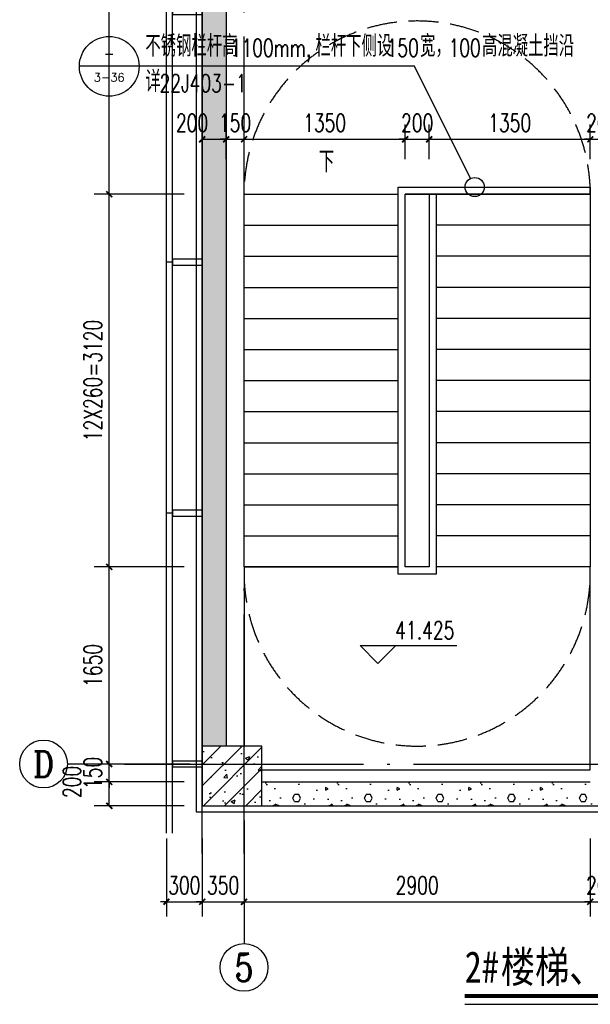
# Model space of a CAD drawing. Extents: x 797781 to 1255204, y 21234 to 1024248.
# Tile 834 of 1056: x 1176624 to 1181403, y 519246 to 527489. Entities that reach past the tile are written whole.
import ezdxf
from ezdxf.enums import TextEntityAlignment as Align

# ---------------------------------------------------------------- set-up
doc = ezdxf.new("R2010")
doc.units = 0
doc.header["$LTSCALE"] = 1000
doc.header["$MEASUREMENT"] = 0
doc.linetypes.add('230303生产综合楼-平面图_t8$0$DASH', pattern=[0.35, 0.25, -0.1])
doc.linetypes.add('230303生产综合楼-平面图_t8$0$DOTE', pattern=[2.42, 2, -0.2, 0.02, -0.2])
for name, color, linetype in [('230303生产综合楼-平面图_t8$0$3T_WOOD', 21, 'Continuous'), ('230303生产综合楼-平面图_t8$0$AXIS', 3, 'Continuous'), ('230303生产综合楼-平面图_t8$0$AXIS_TEXT', 7, 'Continuous'), ('230303生产综合楼-平面图_t8$0$COLUMN', 40, 'Continuous'), ('230303生产综合楼-平面图_t8$0$CURTWALL', 4, 'Continuous'), ('230303生产综合楼-平面图_t8$0$DIM_ELEV', 3, 'Continuous'), ('230303生产综合楼-平面图_t8$0$DIM_IDEN', 3, 'Continuous'), ('230303生产综合楼-平面图_t8$0$DIM_SYMB', 3, 'Continuous'), ('230303生产综合楼-平面图_t8$0$DOTE', 1, '230303生产综合楼-平面图_t8$0$DOTE'), ('230303生产综合楼-平面图_t8$0$PUB_DIM', 3, 'Continuous'), ('230303生产综合楼-平面图_t8$0$PUB_HATCH', 8, 'Continuous'), ('230303生产综合楼-平面图_t8$0$PUB_TEXT', 7, 'Continuous'), ('230303生产综合楼-平面图_t8$0$STAIR', 2, 'Continuous'), ('230303生产综合楼-平面图_t8$0$SURFACE', 6, 'Continuous'), ('230303生产综合楼-平面图_t8$0$WALL', 40, 'Continuous'), ('230303生产综合楼-平面图_t8$0$轮廓', 2, 'Continuous'), ('AXIS_TEXT', 7, 'Continuous'), ('PUB_TEXT', 7, 'Continuous')]:
    doc.layers.add(name, color=color, linetype=linetype)
doc.styles.add('230303生产综合楼-平面图_t8$0$-黑体', font='simhei.ttf', dxfattribs={"width": 0.8})
doc.styles.add('230303生产综合楼-平面图_t8$0$_TCH_AXIS', font='COMPLEX', dxfattribs={"bigfont": 'GBCBIG'})
doc.styles.add('230303生产综合楼-平面图_t8$0$_TCH_DIM', font='SIMPLEX', dxfattribs={"bigfont": 'GBCBIG'})
doc.styles.add('230303生产综合楼-平面图_T8$0$_TCH_DIM_T3', font='SIMPLEX', dxfattribs={"width": 0.705882, "bigfont": 'GBCBIG'})
doc.styles.add('230303生产综合楼-平面图_t8$0$_TCH_LABEL', font='COMPLEX', dxfattribs={"bigfont": 'GBCBIG'})
doc.styles.add('COMPLEX', font='COMPLEX')
doc.dimstyles.new('230303生产综合楼-平面图_T8$0$_TCH_ARCH&&50', dxfattribs={"dimtxt": 148.75, "dimasz": 50, "dimexe": 125, "dimexo": 150, "dimgap": 63.125, "dimtad": 1, "dimdec": 0, "dimzin": 0, "dimdsep": 46, "dimtxsty": '230303生产综合楼-平面图_T8$0$_TCH_DIM_T3', "dimblk": '230303生产综合楼-平面图_t8$0$_ArchTick', "dimcen": 0.09, "dimclrt": 7, "dimazin": 2, "dimtfac": 1, "dimtdec": 0, "dimtix": 1, "dimtmove": 2, "dimatfit": 3, "dimfxl": 1, "dimtolj": 1, "dimtzin": 0, "dimarcsym": 0})
pattern_1 = [(0, (177, -183), (300, 600), [0, -600]), (0, (-174, -264), (300, 600), [0, -600]), (0, (21, -270), (300, 600), [0, -600]), (0, (234, -93), (300, 600), [0, -600]), (0, (-15, -300), (300, 600), [0, -600]), (0, (294, 285), (300, 600), [0, -600]), (0, (111, 237), (300, 600), [0, -600]), (0, (207, 162), (300, 600), [0, -600]), (0, (-282, 150), (300, 600), [0, -600]), (0, (12, 123), (300, 600), [0, -600]), (0, (-102, -30), (300, 600), [0, -600]), (0, (-96, -255), (300, 600), [0, -600]), (0, (129, -279), (300, 600), [0, -600]), (0, (294, -15), (300, 600), [0, -600]), (0, (-267, -108), (300, 600), [0, -600]), (0, (-216, -6), (300, 600), [0, -600]), (0, (18, -48), (300, 600), [0, -600]), (0, (-66, -135), (300, 600), [0, -600]), (0, (-114, 63), (300, 600), [0, -600]), (0, (-39, 288), (300, 600), [0, -600]), (0, (-243, -234), (300, 600), [0, -600]), (0, (87, 165), (300, 600), [0, -600]), (0, (-192, 174), (300, 600), [0, -600]), (0, (-240, 252), (300, 600), [0, -600]), (130.601294, (257.143, 97.143), (-1499.9999834, 1800.0000079), [26.34155, -11037.111]), (18.434949, (214.29, 108.57), (1499.9999945, 599.9999956), [27.10524, -3767.6279]), (90, (214.3, 82.86), (300, 600), [25.71428, -1174.28565]), (161.565051, (240, 74.29), (-1500.0000076, 599.999955), [27.10524, -3767.6279]), (53.130102, (240, 74.29), (300.000001, 600), [28.57143, -2971.4285]), (135, (262.86, -231.43), (-300.000036, 599.99996), [24.24366, -1672.8126]), (45, (228.57, -231.43), (299.999998, 599.999998), [24.24366, -1672.8126]), (135, (245.71, -248.57), (-300.000036, 599.99996), [24.24366, -1672.8126]), (45, (245.71, -248.57), (299.999998, 599.999998), [24.24366, -1672.8126]), (116.56505, (-25.7, 171.43), (-5e-05, 1199.99997), [31.94383, -638.8765]), (180, (-40, 200), (-300, 600), [34.28572, -565.71425]), (63.43495, (-88.57, 171.43), (3e-06, 1200), [31.94383, -638.8765]), (116.56505, (-74.3, 142.86), (-5e-05, 1199.99997), [31.94383, -638.8765]), (0, (-74.3, 142.86), (300, 600), [34.28572, -565.71425]), (63.43495, (-40, 142.86), (3e-06, 1200), [31.94383, -638.8765]), (107.102728, (200, -31.429), (-899.9999656, 3000.00000484), [38.86135, -16282.9025]), (143.972626, (188.57, 5.714), (-5699.9999277, 4199.9999952), [38.86135, -8122.02]), (180, (157.14, 28.6), (-300, 600), [37.14286, -562.8571]), (36.0273733, (88.57, 5.714), (5699.9999579, 4199.9999547), [38.86135, -8122.02]), (71.565051, (77.14, -28.57), (900.0000046, 2999.999995), [36.14032, -3758.5928]), (107.102728, (88.571, -65.714), (-899.9999656, 3000.00000484), [38.86135, -16282.9025]), (143.972626, (120, -88.57), (-5699.9999277, 4199.9999952), [38.86135, -8122.02]), (0, (120, -88.6), (300, 600), [37.14286, -562.8571]), (36.0273733, (157.143, -88.57), (5699.9999579, 4199.9999547), [38.86135, -8122.02]), (71.565051, (188.57, -65.71), (900.0000046, 2999.999995), [36.14032, -3758.5928]), (150.255118, (205.714, 248.57), (-900.000002, 599.9999926), [23.03502, -4814.3196]), (90, (185.7, 237.14), (300, 600), [22.85714, -1177.14275]), (29.744881, (185.714, 237.14), (900.0000005, 599.999997), [23.03502, -4814.3196]), (116.56505, (65.7, -177.14), (-5e-05, 1199.99997), [31.94383, -638.8765]), (168.690067, (51.43, -148.57), (-2700.000002, 599.999985), [29.13725, -6089.6855]), (41.185925, (0, -162.857), (7499.99995456, 6599.9999423), [30.37184, -12725.802]), (90, (0, -191.43), (300, 600), [28.57143, -1171.4285]), (138.814074, (22.857, -211.429), (-7499.9998667, 6600.00004204), [30.37184, -12725.802]), (16.6992442, (22.857, -211.429), (9899.9999255, 2999.9999686), [29.82945, -12498.5375]), (60.945396, (51.43, -202.857), (299.9999992, 599.9999947), [29.41609, -12325.3395]), (109.983106, (-185.714, 74.286), (-1500.00000565, 4199.9999889), [33.442, -14012.1975]), (155.556045, (-197.143, 105.714), (-3900.00001487, 1799.9999626), [34.52299, -14465.1315]), (24.4439547, (-260, 105.714), (3900.00000195, 1799.99999134), [34.52299, -14465.1315]), (70.0168934, (-271.429, 74.286), (1500.0000045, 4199.9999896), [33.442, -14012.1975]), (109.983106, (-260, 42.857), (-1500.00000565, 4199.9999889), [33.442, -14012.1975]), (160.016893, (-228.57, 31.43), (-1500.0000009, 599.9999727), [33.442, -6989.3775]), (19.9831065, (-228.57, 31.43), (1499.9999918, 599.999999), [33.442, -6989.3775]), (70.0168934, (-197.143, 42.857), (1500.0000045, 4199.9999896), [33.442, -14012.1975]), (122.005383, (37.14, 20), (-300.0000403, 599.9999694), [26.95423, -5633.434]), (18.434949, (-2.86, 34.29), (1499.9999945, 599.9999956), [27.10524, -3767.6279]), (90, (-2.86, 8.57), (300, 600), [25.71428, -1174.28565]), (161.565051, (22.86, 0), (-1500.0000076, 599.999955), [27.10524, -3767.6279]), (54.4623222, (22.857, 0), (2099.999997, 2999.9999955), [24.57807, -10298.2115]), (116.56505, (-137.14, -125.7), (-5e-05, 1199.99997), [31.94383, -638.8765]), (180, (-151.4, -97.14), (-300, 600), [31.42857, -568.5714]), (59.0362434, (-200, -125.714), (300.000001, 599.999997), [33.31973, -6963.822]), (120.963756, (-182.857, -154.286), (-300.000041, 599.9999724), [33.31973, -6963.822]), (0, (-182.86, -154.3), (300, 600), [31.42857, -568.5714]), (63.43495, (-151.43, -154.3), (3e-06, 1200), [31.94383, -638.8765])]

# ---------------------------------------------------------------- blocks, each defined once
blk = doc.blocks.new('230303生产综合楼-平面图_t8$0$212')
at = {"layer": '230303生产综合楼-平面图_t8$0$3T_WOOD'}
for points in [[(593636.3, -21428.8), (593636.3, -21478.8), (593886.3, -21478.8), (593886.3, -21428.8)], [(593636.3, -23528.8), (593636.3, -23578.8), (593886.3, -23578.8), (593886.3, -23528.8)], [(593636.3, -25628.8), (593636.3, -25678.8), (593886.3, -25678.8), (593886.3, -25628.8)], [(593636.3, -27728.8), (593636.3, -27778.8), (593886.3, -27778.8), (593886.3, -27728.8)], [(593636.3, -29828.8), (593636.3, -29878.8), (593886.3, -29878.8), (593886.3, -29828.8)]]:
    blk.add_lwpolyline(points, close=True, dxfattribs=at)
for points in [[(593636.3, -21453.8), (593586.3, -21453.8)], [(593636.3, -21453.8), (593586.3, -21453.8)], [(593636.3, -23553.8), (593586.3, -23553.8)], [(593636.3, -23553.8), (593586.3, -23553.8)], [(593636.3, -25653.8), (593586.3, -25653.8)], [(593636.3, -25653.8), (593586.3, -25653.8)], [(593636.3, -27753.8), (593586.3, -27753.8)], [(593636.3, -29853.8), (593586.3, -29853.8)], [(593636.3, -29853.8), (593586.3, -29853.8)]]:
    blk.add_lwpolyline(points, dxfattribs=at)
blk = doc.blocks.new('230303生产综合楼-平面图_t8$0$_ArchTick')
at = {"color": 0, "linetype": 'ByBlock', "const_width": 0.3}
blk.add_lwpolyline([(-0.5, -0.5), (0.5, 0.5)], dxfattribs=at)
blk = doc.blocks.new('*D4247')
at = {"layer": '230303生产综合楼-平面图_t8$0$PUB_DIM', "color": 0, "lineweight": -2, "transparency": 16777216}
for p, q in [((1178153.2, 526322.2), (1178153.2, 526612.3)), ((1178353.2, 526322.2), (1178353.2, 526612.3)), ((1178153.2, 526487.3), (1178353.2, 526487.3))]:
    blk.add_line(p, q, dxfattribs=at)
at = {"layer": 'Defpoints', "color": 0, "transparency": 16777216}
for p in [(1178353.2, 526487.3), (1178153.2, 526172.2), (1178353.2, 526172.2)]:
    blk.add_point(p, dxfattribs=at)
at = {"layer": '230303生产综合楼-平面图_t8$0$PUB_DIM', "color": 0, "lineweight": -2, "transparency": 16777216, "xscale": 50, "yscale": 50, "zscale": 50, "rotation": 180}
blk.add_blockref('230303生产综合楼-平面图_t8$0$_ArchTick', (1178153.2, 526487.3), dxfattribs=at)
at = {"layer": '230303生产综合楼-平面图_t8$0$PUB_DIM', "color": 0, "lineweight": -2, "transparency": 16777216, "xscale": 50, "yscale": 50, "zscale": 50}
blk.add_blockref('230303生产综合楼-平面图_t8$0$_ArchTick', (1178353.2, 526487.3), dxfattribs=at)
at = {"layer": '230303生产综合楼-平面图_t8$0$PUB_DIM', "color": 7, "transparency": 16777216, "insert": (1178068.2, 526624.8), "char_height": 148.75, "attachment_point": 5, "style": '230303生产综合楼-平面图_T8$0$_TCH_DIM_T3'}
blk.add_mtext('\\A1;200', dxfattribs=at)
blk = doc.blocks.new('*D4248')
at = {"layer": '230303生产综合楼-平面图_t8$0$PUB_DIM', "color": 0, "lineweight": -2, "transparency": 16777216}
for p, q in [((1178353.2, 526322.2), (1178353.2, 526612.3)), ((1178503.2, 526322.2), (1178503.2, 526612.3)), ((1178353.2, 526487.3), (1178303.2, 526487.3)), ((1178353.2, 526487.3), (1178503.2, 526487.3)), ((1178503.2, 526487.3), (1178553.2, 526487.3))]:
    blk.add_line(p, q, dxfattribs=at)
at = {"layer": 'Defpoints', "color": 0, "transparency": 16777216}
for p in [(1178503.2, 526487.3), (1178353.2, 526172.2), (1178503.2, 526172.2)]:
    blk.add_point(p, dxfattribs=at)
at = {"layer": '230303生产综合楼-平面图_t8$0$PUB_DIM', "color": 0, "lineweight": -2, "transparency": 16777216, "xscale": 50, "yscale": 50, "zscale": 50}
blk.add_blockref('230303生产综合楼-平面图_t8$0$_ArchTick', (1178353.2, 526487.3), dxfattribs=at)
at = {"layer": '230303生产综合楼-平面图_t8$0$PUB_DIM', "color": 0, "lineweight": -2, "transparency": 16777216, "xscale": 50, "yscale": 50, "zscale": 50, "rotation": 180}
blk.add_blockref('230303生产综合楼-平面图_t8$0$_ArchTick', (1178503.2, 526487.3), dxfattribs=at)
at = {"layer": '230303生产综合楼-平面图_t8$0$PUB_DIM', "color": 7, "transparency": 16777216, "insert": (1178428.2, 526624.8), "char_height": 148.75, "attachment_point": 5, "style": '230303生产综合楼-平面图_T8$0$_TCH_DIM_T3'}
blk.add_mtext('\\A1;150', dxfattribs=at)
blk = doc.blocks.new('*D4249')
at = {"layer": '230303生产综合楼-平面图_t8$0$PUB_DIM', "color": 0, "lineweight": -2, "transparency": 16777216}
for p, q in [((1178503.2, 526322.2), (1178503.2, 526612.3)), ((1179853.2, 526322.2), (1179853.2, 526612.3)), ((1178503.2, 526487.3), (1179853.2, 526487.3))]:
    blk.add_line(p, q, dxfattribs=at)
at = {"layer": 'Defpoints', "color": 0, "transparency": 16777216}
for p in [(1179853.2, 526487.3), (1178503.2, 526172.2), (1179853.2, 526172.2)]:
    blk.add_point(p, dxfattribs=at)
at = {"layer": '230303生产综合楼-平面图_t8$0$PUB_DIM', "color": 0, "lineweight": -2, "transparency": 16777216, "xscale": 50, "yscale": 50, "zscale": 50, "rotation": 180}
blk.add_blockref('230303生产综合楼-平面图_t8$0$_ArchTick', (1178503.2, 526487.3), dxfattribs=at)
at = {"layer": '230303生产综合楼-平面图_t8$0$PUB_DIM', "color": 0, "lineweight": -2, "transparency": 16777216, "xscale": 50, "yscale": 50, "zscale": 50}
blk.add_blockref('230303生产综合楼-平面图_t8$0$_ArchTick', (1179853.2, 526487.3), dxfattribs=at)
at = {"layer": '230303生产综合楼-平面图_t8$0$PUB_DIM', "color": 7, "transparency": 16777216, "insert": (1179178.2, 526624.8), "char_height": 148.75, "attachment_point": 5, "style": '230303生产综合楼-平面图_T8$0$_TCH_DIM_T3'}
blk.add_mtext('\\A1;1350', dxfattribs=at)
blk = doc.blocks.new('*D4250')
at = {"layer": '230303生产综合楼-平面图_t8$0$PUB_DIM', "color": 0, "lineweight": -2, "transparency": 16777216}
for p, q in [((1179853.2, 526322.2), (1179853.2, 526612.3)), ((1180053.2, 526322.2), (1180053.2, 526612.3)), ((1179853.2, 526487.3), (1179803.2, 526487.3)), ((1179853.2, 526487.3), (1180053.2, 526487.3)), ((1180053.2, 526487.3), (1180103.2, 526487.3))]:
    blk.add_line(p, q, dxfattribs=at)
at = {"layer": 'Defpoints', "color": 0, "transparency": 16777216}
for p in [(1180053.2, 526487.3), (1179853.2, 526172.2), (1180053.2, 526172.2)]:
    blk.add_point(p, dxfattribs=at)
at = {"layer": '230303生产综合楼-平面图_t8$0$PUB_DIM', "color": 0, "lineweight": -2, "transparency": 16777216, "xscale": 50, "yscale": 50, "zscale": 50}
blk.add_blockref('230303生产综合楼-平面图_t8$0$_ArchTick', (1179853.2, 526487.3), dxfattribs=at)
at = {"layer": '230303生产综合楼-平面图_t8$0$PUB_DIM', "color": 0, "lineweight": -2, "transparency": 16777216, "xscale": 50, "yscale": 50, "zscale": 50, "rotation": 180}
blk.add_blockref('230303生产综合楼-平面图_t8$0$_ArchTick', (1180053.2, 526487.3), dxfattribs=at)
at = {"layer": '230303生产综合楼-平面图_t8$0$PUB_DIM', "color": 7, "transparency": 16777216, "insert": (1179953.2, 526624.8), "char_height": 148.75, "attachment_point": 5, "style": '230303生产综合楼-平面图_T8$0$_TCH_DIM_T3'}
blk.add_mtext('\\A1;200', dxfattribs=at)
blk = doc.blocks.new('*D4251')
at = {"layer": '230303生产综合楼-平面图_t8$0$PUB_DIM', "color": 0, "lineweight": -2, "transparency": 16777216}
for p, q in [((1180053.2, 526322.2), (1180053.2, 526612.3)), ((1181403.2, 526322.2), (1181403.2, 526612.3)), ((1180053.2, 526487.3), (1181403.2, 526487.3))]:
    blk.add_line(p, q, dxfattribs=at)
at = {"layer": 'Defpoints', "color": 0, "transparency": 16777216}
for p in [(1181403.2, 526487.3), (1180053.2, 526172.2), (1181403.2, 526172.2)]:
    blk.add_point(p, dxfattribs=at)
at = {"layer": '230303生产综合楼-平面图_t8$0$PUB_DIM', "color": 0, "lineweight": -2, "transparency": 16777216, "xscale": 50, "yscale": 50, "zscale": 50, "rotation": 180}
blk.add_blockref('230303生产综合楼-平面图_t8$0$_ArchTick', (1180053.2, 526487.3), dxfattribs=at)
at = {"layer": '230303生产综合楼-平面图_t8$0$PUB_DIM', "color": 0, "lineweight": -2, "transparency": 16777216, "xscale": 50, "yscale": 50, "zscale": 50}
blk.add_blockref('230303生产综合楼-平面图_t8$0$_ArchTick', (1181403.2, 526487.3), dxfattribs=at)
at = {"layer": '230303生产综合楼-平面图_t8$0$PUB_DIM', "color": 7, "transparency": 16777216, "insert": (1180728.2, 526624.8), "char_height": 148.75, "attachment_point": 5, "style": '230303生产综合楼-平面图_T8$0$_TCH_DIM_T3'}
blk.add_mtext('\\A1;1350', dxfattribs=at)
blk = doc.blocks.new('*D4252')
at = {"layer": '230303生产综合楼-平面图_t8$0$PUB_DIM', "color": 0, "lineweight": -2, "transparency": 16777216}
for p, q in [((1181403.2, 526322.2), (1181403.2, 526612.3)), ((1181603.2, 526322.2), (1181603.2, 526612.3)), ((1181403.2, 526487.3), (1181353.2, 526487.3)), ((1181403.2, 526487.3), (1181603.2, 526487.3)), ((1181603.2, 526487.3), (1181653.2, 526487.3))]:
    blk.add_line(p, q, dxfattribs=at)
at = {"layer": 'Defpoints', "color": 0, "transparency": 16777216}
for p in [(1181603.2, 526487.3), (1181403.2, 526172.2), (1181603.2, 526172.2)]:
    blk.add_point(p, dxfattribs=at)
at = {"layer": '230303生产综合楼-平面图_t8$0$PUB_DIM', "color": 0, "lineweight": -2, "transparency": 16777216, "xscale": 50, "yscale": 50, "zscale": 50}
blk.add_blockref('230303生产综合楼-平面图_t8$0$_ArchTick', (1181403.2, 526487.3), dxfattribs=at)
at = {"layer": '230303生产综合楼-平面图_t8$0$PUB_DIM', "color": 0, "lineweight": -2, "transparency": 16777216, "xscale": 50, "yscale": 50, "zscale": 50, "rotation": 180}
blk.add_blockref('230303生产综合楼-平面图_t8$0$_ArchTick', (1181603.2, 526487.3), dxfattribs=at)
at = {"layer": '230303生产综合楼-平面图_t8$0$PUB_DIM', "color": 7, "transparency": 16777216, "insert": (1181503.2, 526624.8), "char_height": 148.75, "attachment_point": 5, "style": '230303生产综合楼-平面图_T8$0$_TCH_DIM_T3'}
blk.add_mtext('\\A1;200', dxfattribs=at)
blk = doc.blocks.new('*D4266')
at = {"layer": '230303生产综合楼-平面图_t8$0$AXIS', "color": 0, "lineweight": -2, "transparency": 16777216}
for p, q in [((1178003.2, 529457.7), (1177249.3, 529457.7)), ((1177374.3, 526027.7), (1177374.3, 529457.7)), ((1178003.2, 526027.7), (1177249.3, 526027.7))]:
    blk.add_line(p, q, dxfattribs=at)
at = {"layer": 'Defpoints', "color": 0, "transparency": 16777216}
for p in [(1177374.3, 529457.7), (1178153.2, 529457.7), (1178153.2, 526027.7)]:
    blk.add_point(p, dxfattribs=at)
at = {"layer": '230303生产综合楼-平面图_t8$0$AXIS', "color": 0, "lineweight": -2, "transparency": 16777216, "xscale": 50, "yscale": 50, "zscale": 50}
for p, rotation in [((1177374.3, 529457.7), 90), ((1177374.3, 526027.7), 270)]:
    blk.add_blockref('230303生产综合楼-平面图_t8$0$_ArchTick', p, dxfattribs=dict(at, rotation=rotation))
at = {"layer": '230303生产综合楼-平面图_t8$0$AXIS', "color": 7, "transparency": 16777216, "insert": (1177236.8, 527742.7), "char_height": 148.75, "attachment_point": 5, "rotation": 90, "style": '230303生产综合楼-平面图_T8$0$_TCH_DIM_T3'}
blk.add_mtext('\\A1;3430', dxfattribs=at)
blk = doc.blocks.new('*D4267')
at = {"layer": '230303生产综合楼-平面图_t8$0$AXIS', "color": 0, "lineweight": -2, "transparency": 16777216}
for p, q in [((1178003.2, 526027.7), (1177249.3, 526027.7)), ((1177374.3, 522907.7), (1177374.3, 526027.7)), ((1178003.2, 522907.7), (1177249.3, 522907.7))]:
    blk.add_line(p, q, dxfattribs=at)
at = {"layer": 'Defpoints', "color": 0, "transparency": 16777216}
for p in [(1177374.3, 526027.7), (1178153.2, 526027.7), (1178153.2, 522907.7)]:
    blk.add_point(p, dxfattribs=at)
at = {"layer": '230303生产综合楼-平面图_t8$0$AXIS', "color": 0, "lineweight": -2, "transparency": 16777216, "xscale": 50, "yscale": 50, "zscale": 50}
for p, rotation in [((1177374.3, 526027.7), 90), ((1177374.3, 522907.7), 270)]:
    blk.add_blockref('230303生产综合楼-平面图_t8$0$_ArchTick', p, dxfattribs=dict(at, rotation=rotation))
at = {"layer": '230303生产综合楼-平面图_t8$0$AXIS', "color": 7, "transparency": 16777216, "insert": (1177236.8, 524467.7), "char_height": 148.75, "attachment_point": 5, "rotation": 90, "style": '230303生产综合楼-平面图_T8$0$_TCH_DIM_T3'}
blk.add_mtext('\\A1;12X260=3120', dxfattribs=at)
blk = doc.blocks.new('*D4268')
at = {"layer": '230303生产综合楼-平面图_t8$0$AXIS', "color": 0, "lineweight": -2, "transparency": 16777216}
for p, q in [((1178003.2, 522907.7), (1177249.3, 522907.7)), ((1177374.3, 521257.7), (1177374.3, 522907.7)), ((1178003.2, 521257.7), (1177249.3, 521257.7))]:
    blk.add_line(p, q, dxfattribs=at)
at = {"layer": 'Defpoints', "color": 0, "transparency": 16777216}
for p in [(1177374.3, 522907.7), (1178153.2, 522907.7), (1178153.2, 521257.7)]:
    blk.add_point(p, dxfattribs=at)
at = {"layer": '230303生产综合楼-平面图_t8$0$AXIS', "color": 0, "lineweight": -2, "transparency": 16777216, "xscale": 50, "yscale": 50, "zscale": 50}
for p, rotation in [((1177374.3, 522907.7), 90), ((1177374.3, 521257.7), 270)]:
    blk.add_blockref('230303生产综合楼-平面图_t8$0$_ArchTick', p, dxfattribs=dict(at, rotation=rotation))
at = {"layer": '230303生产综合楼-平面图_t8$0$AXIS', "color": 7, "transparency": 16777216, "insert": (1177236.8, 522082.7), "char_height": 148.75, "attachment_point": 5, "rotation": 90, "style": '230303生产综合楼-平面图_T8$0$_TCH_DIM_T3'}
blk.add_mtext('\\A1;1650', dxfattribs=at)
blk = doc.blocks.new('*D4269')
at = {"layer": '230303生产综合楼-平面图_t8$0$AXIS', "color": 0, "lineweight": -2, "transparency": 16777216}
for p, q in [((1178003.2, 521257.7), (1177249.3, 521257.7)), ((1177374.3, 521257.7), (1177374.3, 521307.7)), ((1177374.3, 521107.7), (1177374.3, 521257.7)), ((1178003.2, 521107.7), (1177249.3, 521107.7)), ((1177374.3, 521107.7), (1177374.3, 521057.7))]:
    blk.add_line(p, q, dxfattribs=at)
at = {"layer": 'Defpoints', "color": 0, "transparency": 16777216}
for p in [(1177374.3, 521257.7), (1178153.2, 521257.7), (1178153.2, 521107.7)]:
    blk.add_point(p, dxfattribs=at)
at = {"layer": '230303生产综合楼-平面图_t8$0$AXIS', "color": 0, "lineweight": -2, "transparency": 16777216, "xscale": 50, "yscale": 50, "zscale": 50}
for p, rotation in [((1177374.3, 521257.7), 270), ((1177374.3, 521107.7), 90)]:
    blk.add_blockref('230303生产综合楼-平面图_t8$0$_ArchTick', p, dxfattribs=dict(at, rotation=rotation))
at = {"layer": '230303生产综合楼-平面图_t8$0$AXIS', "color": 7, "transparency": 16777216, "insert": (1177236.8, 521182.7), "char_height": 148.75, "attachment_point": 5, "rotation": 90, "style": '230303生产综合楼-平面图_T8$0$_TCH_DIM_T3'}
blk.add_mtext('\\A1;150', dxfattribs=at)
blk = doc.blocks.new('*D4270')
at = {"layer": '230303生产综合楼-平面图_t8$0$AXIS', "color": 0, "lineweight": -2, "transparency": 16777216}
for p, q in [((1178003.2, 521107.7), (1177249.3, 521107.7)), ((1177374.3, 520907.7), (1177374.3, 521107.7)), ((1178003.2, 520907.7), (1177249.3, 520907.7))]:
    blk.add_line(p, q, dxfattribs=at)
at = {"layer": 'Defpoints', "color": 0, "transparency": 16777216}
for p in [(1177374.3, 521107.7), (1178153.2, 521107.7), (1178153.2, 520907.7)]:
    blk.add_point(p, dxfattribs=at)
at = {"layer": '230303生产综合楼-平面图_t8$0$AXIS', "color": 0, "lineweight": -2, "transparency": 16777216, "xscale": 50, "yscale": 50, "zscale": 50}
for p, rotation in [((1177374.3, 521107.7), 90), ((1177374.3, 520907.7), 270)]:
    blk.add_blockref('230303生产综合楼-平面图_t8$0$_ArchTick', p, dxfattribs=dict(at, rotation=rotation))
at = {"layer": '230303生产综合楼-平面图_t8$0$AXIS', "color": 7, "transparency": 16777216, "insert": (1177061.8, 521107.7), "char_height": 148.75, "attachment_point": 5, "rotation": 90, "style": '230303生产综合楼-平面图_T8$0$_TCH_DIM_T3'}
blk.add_mtext('\\A1;200', dxfattribs=at)
blk = doc.blocks.new('_AXISO')
blk.add_circle((0, 0), 0.5)
at = {"layer": 'AXIS_TEXT', "style": 'COMPLEX', "width": 1.041667}
blk.add_attdef('A', text='', height=0.56, dxfattribs=at).set_placement((-0.25, -0.28), (0.25, -0.28), align=Align.FIT)
blk = doc.blocks.new('*D4271')
at = {"layer": '230303生产综合楼-平面图_t8$0$AXIS', "color": 0, "lineweight": -2, "transparency": 16777216}
for p, q in [((1177853.2, 520633.7), (1177853.2, 519979.8)), ((1178153.2, 520633.7), (1178153.2, 519979.8)), ((1177853.2, 520104.8), (1177803.2, 520104.8)), ((1177853.2, 520104.8), (1178153.2, 520104.8)), ((1178153.2, 520104.8), (1178203.2, 520104.8))]:
    blk.add_line(p, q, dxfattribs=at)
at = {"layer": 'Defpoints', "color": 0, "transparency": 16777216}
for p in [(1177853.2, 520783.7), (1178153.2, 520783.7), (1178153.2, 520104.8)]:
    blk.add_point(p, dxfattribs=at)
at = {"layer": '230303生产综合楼-平面图_t8$0$AXIS', "color": 0, "lineweight": -2, "transparency": 16777216, "xscale": 50, "yscale": 50, "zscale": 50}
blk.add_blockref('230303生产综合楼-平面图_t8$0$_ArchTick', (1177853.2, 520104.8), dxfattribs=at)
at = {"layer": '230303生产综合楼-平面图_t8$0$AXIS', "color": 0, "lineweight": -2, "transparency": 16777216, "xscale": 50, "yscale": 50, "zscale": 50, "rotation": 180}
blk.add_blockref('230303生产综合楼-平面图_t8$0$_ArchTick', (1178153.2, 520104.8), dxfattribs=at)
at = {"layer": '230303生产综合楼-平面图_t8$0$AXIS', "color": 7, "transparency": 16777216, "insert": (1178003.2, 520242.3), "char_height": 148.75, "attachment_point": 5, "style": '230303生产综合楼-平面图_T8$0$_TCH_DIM_T3'}
blk.add_mtext('\\A1;300', dxfattribs=at)
blk = doc.blocks.new('*D4272')
at = {"layer": '230303生产综合楼-平面图_t8$0$AXIS', "color": 0, "lineweight": -2, "transparency": 16777216}
for p, q in [((1178153.2, 520633.7), (1178153.2, 519979.8)), ((1178503.2, 520633.7), (1178503.2, 519979.8)), ((1178153.2, 520104.8), (1178103.2, 520104.8)), ((1178153.2, 520104.8), (1178503.2, 520104.8)), ((1178503.2, 520104.8), (1178553.2, 520104.8))]:
    blk.add_line(p, q, dxfattribs=at)
at = {"layer": 'Defpoints', "color": 0, "transparency": 16777216}
for p in [(1178153.2, 520783.7), (1178503.2, 520783.7), (1178503.2, 520104.8)]:
    blk.add_point(p, dxfattribs=at)
at = {"layer": '230303生产综合楼-平面图_t8$0$AXIS', "color": 0, "lineweight": -2, "transparency": 16777216, "xscale": 50, "yscale": 50, "zscale": 50}
blk.add_blockref('230303生产综合楼-平面图_t8$0$_ArchTick', (1178153.2, 520104.8), dxfattribs=at)
at = {"layer": '230303生产综合楼-平面图_t8$0$AXIS', "color": 0, "lineweight": -2, "transparency": 16777216, "xscale": 50, "yscale": 50, "zscale": 50, "rotation": 180}
blk.add_blockref('230303生产综合楼-平面图_t8$0$_ArchTick', (1178503.2, 520104.8), dxfattribs=at)
at = {"layer": '230303生产综合楼-平面图_t8$0$AXIS', "color": 7, "transparency": 16777216, "insert": (1178328.2, 520242.3), "char_height": 148.75, "attachment_point": 5, "style": '230303生产综合楼-平面图_T8$0$_TCH_DIM_T3'}
blk.add_mtext('\\A1;350', dxfattribs=at)
blk = doc.blocks.new('*D4273')
at = {"layer": '230303生产综合楼-平面图_t8$0$AXIS', "color": 0, "lineweight": -2, "transparency": 16777216}
for p, q in [((1178503.2, 520633.7), (1178503.2, 519979.8)), ((1181403.2, 520633.7), (1181403.2, 519979.8)), ((1178503.2, 520104.8), (1181403.2, 520104.8))]:
    blk.add_line(p, q, dxfattribs=at)
at = {"layer": 'Defpoints', "color": 0, "transparency": 16777216}
for p in [(1178503.2, 520783.7), (1181403.2, 520783.7), (1181403.2, 520104.8)]:
    blk.add_point(p, dxfattribs=at)
at = {"layer": '230303生产综合楼-平面图_t8$0$AXIS', "color": 0, "lineweight": -2, "transparency": 16777216, "xscale": 50, "yscale": 50, "zscale": 50, "rotation": 180}
blk.add_blockref('230303生产综合楼-平面图_t8$0$_ArchTick', (1178503.2, 520104.8), dxfattribs=at)
at = {"layer": '230303生产综合楼-平面图_t8$0$AXIS', "color": 0, "lineweight": -2, "transparency": 16777216, "xscale": 50, "yscale": 50, "zscale": 50}
blk.add_blockref('230303生产综合楼-平面图_t8$0$_ArchTick', (1181403.2, 520104.8), dxfattribs=at)
at = {"layer": '230303生产综合楼-平面图_t8$0$AXIS', "color": 7, "transparency": 16777216, "insert": (1179953.2, 520242.3), "char_height": 148.75, "attachment_point": 5, "style": '230303生产综合楼-平面图_T8$0$_TCH_DIM_T3'}
blk.add_mtext('\\A1;2900', dxfattribs=at)
blk = doc.blocks.new('*D4274')
at = {"layer": '230303生产综合楼-平面图_t8$0$AXIS', "color": 0, "lineweight": -2, "transparency": 16777216}
for p, q in [((1181403.2, 520633.7), (1181403.2, 519979.8)), ((1181603.2, 520633.7), (1181603.2, 519979.8)), ((1181403.2, 520104.8), (1181353.2, 520104.8)), ((1181403.2, 520104.8), (1181603.2, 520104.8)), ((1181603.2, 520104.8), (1181653.2, 520104.8))]:
    blk.add_line(p, q, dxfattribs=at)
at = {"layer": 'Defpoints', "color": 0, "transparency": 16777216}
for p in [(1181403.2, 520783.7), (1181603.2, 520783.7), (1181603.2, 520104.8)]:
    blk.add_point(p, dxfattribs=at)
at = {"layer": '230303生产综合楼-平面图_t8$0$AXIS', "color": 0, "lineweight": -2, "transparency": 16777216, "xscale": 50, "yscale": 50, "zscale": 50}
blk.add_blockref('230303生产综合楼-平面图_t8$0$_ArchTick', (1181403.2, 520104.8), dxfattribs=at)
at = {"layer": '230303生产综合楼-平面图_t8$0$AXIS', "color": 0, "lineweight": -2, "transparency": 16777216, "xscale": 50, "yscale": 50, "zscale": 50, "rotation": 180}
blk.add_blockref('230303生产综合楼-平面图_t8$0$_ArchTick', (1181603.2, 520104.8), dxfattribs=at)
at = {"layer": '230303生产综合楼-平面图_t8$0$AXIS', "color": 7, "transparency": 16777216, "insert": (1181503.2, 520242.3), "char_height": 148.75, "attachment_point": 5, "style": '230303生产综合楼-平面图_T8$0$_TCH_DIM_T3'}
blk.add_mtext('\\A1;200', dxfattribs=at)

msp = doc.modelspace()

# ---------------------------------------------------------------- hatches: boundary and pattern name
at = {"layer": '230303生产综合楼-平面图_t8$0$PUB_HATCH'}
h = msp.add_hatch(dxfattribs=at)
h.set_pattern_fill('加气混凝土', color=256, scale=50, style=0)
h.set_pattern_definition(pattern_1)
h.paths.add_polyline_path([(1178153.2, 521407.7), (1178353.2, 521407.7), (1178353.2, 529407.7), (1178153.2, 529407.7)])
h = msp.add_hatch(dxfattribs=at)
h.set_pattern_fill('钢筋混凝土', color=256, scale=50, style=0)
h.set_pattern_definition([(45, (0, 0), (-88.388348, 88.388348), []), (50, (0, 0), (358.63009, -31.37607), [37.5, -412.5]), (355, (0, 0), (-69.37567, 376.09607), [30, -330]), (100.4514, (29.9, -2.6), (289.25469, 344.71977), [31.8701, -350.57106]), (46.1842, (0, 100), (533.62052, -82.7595), [56.25, -618.75]), (96.6356, (44.47, 93.1), (467.33135, 487.05894), [47.80514, -525.8565]), (351.1842, (0, 100), (467.33097, 487.0593), [45, -495]), (21, (50, 75), (298.453526, -201.309445), [37.5, -412.5]), (326, (50, 75), (121.65767, 362.57502), [30, -330]), (71.4514, (74.87, 58.22), (420.11131, 161.26525), [31.8701, -350.57106]), (37.5, (0, 0), (6.079928, 166.446927), [0, -326, 0, -335, 0, -331.25]), (7.5, (0, 0), (131.534769, 197.205856), [0, -191, 0, -318.5, 0, -126.25]), (327.5, (-111.5, 0), (266.911218, -11.277436), [0, -125, 0, -390, 0, -517.5]), (317.5, (-161.5, 0), (291.593085, 50.05249), [0, -162.5, 0, -259, 0, -367.5])])
h.paths.add_polyline_path([(1178153.2, 520907.7), (1178653.2, 520907.7), (1178653.2, 521407.7), (1178153.2, 521407.7)])
h = msp.add_hatch(dxfattribs=at)
h.set_pattern_fill('加气混凝土', color=256, scale=50, style=0)
h.set_pattern_definition(pattern_1)
h.paths.add_polyline_path([(1178653.2, 521107.7), (1178653.2, 520907.7), (1181503.2, 520907.7), (1181503.2, 521041), (1181403.2, 521107.7)])

# ---------------------------------------------------------------- linework, layer by layer
at = {"layer": '230303生产综合楼-平面图_t8$0$AXIS'}
for p, q in [((1178053.2, 521257.7), (1177024.3, 521257.7)), ((1178503.2, 520783.7), (1178503.2, 519754.8))]:
    msp.add_line(p, q, dxfattribs=at)
at = {"layer": '230303生产综合楼-平面图_t8$0$COLUMN'}
for p, q in [((1178653.2, 521407.7), (1178153.2, 521407.7)), ((1178153.2, 521407.7), (1178153.2, 520907.7)), ((1178653.2, 520907.7), (1178653.2, 521407.7)), ((1178153.2, 520907.7), (1178653.2, 520907.7))]:
    msp.add_line(p, q, dxfattribs=at)
at = {"layer": '230303生产综合楼-平面图_t8$0$CURTWALL'}
for points in [[(1177853.2, 520678.9), (1177853.2, 531032.1)], [(1177903.2, 520678.9), (1177903.2, 531032.1)], [(1178153.2, 520508.2), (1178153.2, 530838.8)]]:
    msp.add_lwpolyline(points, dxfattribs=at)
at = {"layer": '230303生产综合楼-平面图_t8$0$DIM_ELEV'}
for p, q in [((1179625, 522100.2), (1179475, 522250.2)), ((1179475, 522250.2), (1180285, 522250.2)), ((1179625, 522100.2), (1179775, 522250.2))]:
    msp.add_line(p, q, dxfattribs=at)
at = {"layer": '230303生产综合楼-平面图_t8$0$DIM_IDEN'}
for p, q in [((1177624.1, 527098.2), (1177124.1, 527098.2)), ((1179930.6, 527098.2), (1177624.1, 527098.2)), ((1180399.1, 526159.3), (1179930.6, 527098.2))]:
    msp.add_line(p, q, dxfattribs=at)
for centre, radius in [((1177374.1, 527098.2), 250), ((1180434.8, 526087.7), 80)]:
    msp.add_circle(centre, radius, dxfattribs=at)
at = {"layer": '230303生产综合楼-平面图_t8$0$DIM_SYMB'}
msp.add_lwpolyline([(1179178.2, 526157.7, 0, 0, 0), (1179178.2, 522057.7, 0, 0, 0), (1180728.2, 522057.7, 0, 0, 0), (1180728.2, 525747.7, 40, 0, 0), (1180728.2, 525897.7, 0, 0, 0)], format="xyseb", dxfattribs=at)
at = {"layer": '230303生产综合楼-平面图_t8$0$DIM_SYMB', "const_width": 35}
msp.add_lwpolyline([(1180351.1, 519316.1), (1185055.3, 519316.1)], dxfattribs=at)
at = {"layer": '230303生产综合楼-平面图_t8$0$DIM_SYMB'}
msp.add_lwpolyline([(1180351.1, 519246.1), (1185055.3, 519246.1)], dxfattribs=at)
at = {"layer": '230303生产综合楼-平面图_t8$0$DOTE'}
for p, q in [((1178503.2, 520508.2), (1178503.2, 530838.8)), ((1177503.2, 521257.7), (1185702.2, 521257.7))]:
    msp.add_line(p, q, dxfattribs=at)
at = {"layer": '230303生产综合楼-平面图_t8$0$STAIR'}
for p, q in [((1179793.2, 522847.7), (1179793.2, 526087.7)), ((1179793.2, 526087.7), (1181403.2, 526087.7)), ((1181403.2, 526087.7), (1181403.2, 526027.7)), ((1178503.2, 522907.7), (1178503.2, 526027.7)), ((1178503.2, 526027.7), (1179793.2, 526027.7)), ((1179853.2, 522907.7), (1179853.2, 526027.7)), ((1179853.2, 522907.7), (1179853.2, 526027.7)), ((1179853.2, 526027.7), (1181403.2, 526027.7)), ((1180053.2, 526027.7), (1179853.2, 526027.7)), ((1180053.2, 526027.7), (1180053.2, 522907.7)), ((1180113.2, 526027.7), (1180053.2, 526027.7)), ((1180053.2, 526027.7), (1180053.2, 522907.7)), ((1180113.2, 526027.7), (1180053.2, 526027.7)), ((1181403.2, 526027.7), (1180113.2, 526027.7)), ((1180113.2, 526027.7), (1180113.2, 522847.7)), ((1181403.2, 526027.7), (1181403.2, 522907.7)), ((1178503.2, 525767.7), (1179793.2, 525767.7)), ((1181403.2, 525767.7), (1180113.2, 525767.7)), ((1178503.2, 525507.7), (1179793.2, 525507.7)), ((1181403.2, 525507.7), (1180113.2, 525507.7)), ((1178503.2, 525247.7), (1179793.2, 525247.7)), ((1181403.2, 525247.7), (1180113.2, 525247.7)), ((1178503.2, 524987.7), (1179793.2, 524987.7)), ((1181403.2, 524987.7), (1180113.2, 524987.7)), ((1178503.2, 524727.7), (1179793.2, 524727.7)), ((1181403.2, 524727.7), (1180113.2, 524727.7)), ((1178503.2, 524467.7), (1179793.2, 524467.7)), ((1181403.2, 524467.7), (1180113.2, 524467.7)), ((1178503.2, 524207.7), (1179793.2, 524207.7)), ((1181403.2, 524207.7), (1180113.2, 524207.7)), ((1178503.2, 523947.7), (1179793.2, 523947.7)), ((1181403.2, 523947.7), (1180113.2, 523947.7)), ((1178503.2, 523687.7), (1179793.2, 523687.7)), ((1181403.2, 523687.7), (1180113.2, 523687.7)), ((1178503.2, 523427.7), (1179793.2, 523427.7)), ((1181403.2, 523427.7), (1180113.2, 523427.7)), ((1178503.2, 523167.7), (1179793.2, 523167.7)), ((1181403.2, 523167.7), (1180113.2, 523167.7)), ((1178503.2, 522907.7), (1179793.2, 522907.7)), ((1178503.2, 522907.7), (1178503.2, 521407.7)), ((1179793.2, 522907.7), (1178503.2, 522907.7)), ((1180053.2, 522907.7), (1179853.2, 522907.7)), ((1180053.2, 522907.7), (1179853.2, 522907.7)), ((1181403.2, 522907.7), (1180113.2, 522907.7)), ((1181403.2, 522907.7), (1180113.2, 522907.7)), ((1181403.2, 521207.7), (1181403.2, 522907.7)), ((1180113.2, 522847.7), (1179793.2, 522847.7)), ((1178653.2, 521207.7), (1181403.2, 521207.7))]:
    msp.add_line(p, q, dxfattribs=at)
at = {"layer": '230303生产综合楼-平面图_t8$0$SURFACE'}
for p, q in [((1178103.2, 529657.7), (1178103.2, 520857.7)), ((1178103.2, 520857.7), (1181503.2, 520857.7))]:
    msp.add_line(p, q, dxfattribs=at)
at = {"layer": '230303生产综合楼-平面图_t8$0$WALL'}
for p, q in [((1178153.2, 529407.7), (1178153.2, 521407.7)), ((1178353.2, 529407.7), (1178353.2, 521407.7)), ((1178653.2, 521107.7), (1181403.2, 521107.7)), ((1178653.2, 520907.7), (1181503.2, 520907.7))]:
    msp.add_line(p, q, dxfattribs=at)
at = {"layer": '230303生产综合楼-平面图_t8$0$轮廓', "linetype": '230303生产综合楼-平面图_t8$0$DASH'}
for centre, start, end in [((1179953.2, 526027.7), 0, 180), ((1179953.2, 522857.7), 180.00129, 359.99871)]:
    msp.add_arc(centre, 1450, start, end, dxfattribs=at)

# ---------------------------------------------------------------- block references
msp.add_blockref('230303生产综合楼-平面图_t8$0$212', (584266.9, 551111.5))
at = {"layer": '230303生产综合楼-平面图_t8$0$AXIS'}
ref = msp.add_blockref('_AXISO', (1176824.3, 521257.7), dxfattribs=dict(at, xscale=400, yscale=400, zscale=400))
ref.add_attrib('A', 'D', dxfattribs={"layer": '230303生产综合楼-平面图_t8$0$AXIS_TEXT', "ltscale": 2, "height": 217.6, "style": '230303生产综合楼-平面图_t8$0$_TCH_AXIS'}).set_placement((1176736.2, 521148.9), (1176912.4, 521148.9), align=Align.FIT)
ref = msp.add_blockref('_AXISO', (1178503.2, 519554.8), dxfattribs=dict(at, xscale=400, yscale=400, zscale=400))
ref.add_attrib('A', '5', dxfattribs={"layer": '230303生产综合楼-平面图_t8$0$AXIS_TEXT', "ltscale": 2, "height": 233, "style": '230303生产综合楼-平面图_t8$0$_TCH_AXIS'}).set_placement((1178425.5, 519438.3), (1178580.9, 519438.3), align=Align.FIT)

# ---------------------------------------------------------------- texts
at = {"layer": '230303生产综合楼-平面图_t8$0$PUB_TEXT', "style": '230303生产综合楼-平面图_t8$0$_TCH_DIM'}
msp.add_text('下', height=178.7, dxfattribs=at).set_placement((1179130.7, 526210.2))
at = {"layer": '230303生产综合楼-平面图_t8$0$PUB_TEXT', "style": '230303生产综合楼-平面图_t8$0$_TCH_DIM', "width": 0.705882}
msp.add_text('41.425', height=148.75, dxfattribs=at).set_placement((1179770, 522302.7))
at = {"layer": 'PUB_TEXT', "style": '230303生产综合楼-平面图_t8$0$_TCH_DIM'}
for s, height, p in [('不锈钢栏杆高', 178.72, (1177676.6, 527179)), ('栏杆下侧设', 178.72, (1179101.5, 527179)), ('宽，', 178.72, (1179977.3, 527179)), ('高混凝土挡沿', 178.72, (1180495.6, 527179)), ('详', 178.7, (1177676.6, 526881.8))]:
    msp.add_text(s, height=height, dxfattribs=at).set_placement(p)
at = {"layer": 'PUB_TEXT'}
for s, height, style, width, p in [('1100mm,', 148.75, '230303生产综合楼-平面图_t8$0$_TCH_DIM', 0.705882, (1178391.5, 527179)), ('150', 148.75, '230303生产综合楼-平面图_t8$0$_TCH_DIM', 0.705882, (1179697.3, 527179)), ('100', 148.75, '230303生产综合楼-平面图_t8$0$_TCH_DIM', 0.705882, (1180215.6, 527179)), ('22J403-1', 148.75, '230303生产综合楼-平面图_t8$0$_TCH_DIM', 0.705882, (1177795.8, 526881.8)), ('2#', 262.87, '230303生产综合楼-平面图_t8$0$-黑体', 0.8, (1180351.1, 519427.4)), ('楼梯、', 262.87, '230303生产综合楼-平面图_t8$0$-黑体', 0.8, (1180653.5, 519427.4))]:
    msp.add_text(s, height=height, dxfattribs=dict(at, style=style, width=width)).set_placement(p)
at = {"layer": 'PUB_TEXT', "style": '230303生产综合楼-平面图_t8$0$_TCH_LABEL', "width": 0.777778}
msp.add_text('-', height=130.5, dxfattribs=at).set_placement((1177330.6, 527144.4), (1177417.6, 527144.4), align=Align.FIT)
at = {"layer": 'PUB_TEXT', "style": '230303生产综合楼-平面图_t8$0$_TCH_LABEL'}
msp.add_text('3-36', height=69.49, dxfattribs=at).set_placement((1177245.1, 526970.8), (1177503.2, 526970.8), align=Align.FIT)

# ---------------------------------------------------------------- dimensions: what is measured, and where the dimension line sits
at = {"layer": '230303生产综合楼-平面图_t8$0$AXIS'}
for p1, p2, distance, picture, middle in [((1178153.2, 526027.7), (1178153.2, 529457.7), 778.9, '*D4266', (1177236.8, 527742.7)), ((1178153.2, 521257.7), (1178153.2, 522907.7), 778.9, '*D4268', (1177236.8, 522082.7)), ((1178153.2, 521107.7), (1178153.2, 521257.7), 778.9, '*D4269', (1177236.8, 521182.7)), ((1177853.2, 520783.7), (1178153.2, 520783.7), -678.9, '*D4271', (1178003.2, 520242.3)), ((1178153.2, 520783.7), (1178503.2, 520783.7), -678.9, '*D4272', (1178328.2, 520242.3)), ((1178503.2, 520783.7), (1181403.2, 520783.7), -678.9, '*D4273', (1179953.2, 520242.3)), ((1181403.2, 520783.7), (1181603.2, 520783.7), -678.9, '*D4274', (1181503.2, 520242.3))]:
    dim = msp.add_aligned_dim(p1=p1, p2=p2, distance=distance, dimstyle='230303生产综合楼-平面图_T8$0$_TCH_ARCH&&50', dxfattribs=at)
    dim.commit()
    dim.dimension.update_dxf_attribs({"geometry": picture, "text_midpoint": middle})
dim = msp.add_aligned_dim(p1=(1178153.2, 522907.7), p2=(1178153.2, 526027.7), distance=778.9, text='12X260=3120', dimstyle='230303生产综合楼-平面图_T8$0$_TCH_ARCH&&50', dxfattribs=at)
dim.commit()
dim.dimension.update_dxf_attribs({"geometry": '*D4267', "text_midpoint": (1177236.8, 524467.7)})
dim = msp.add_linear_dim(base=(1177374.3, 521107.7), p1=(1178153.2, 520907.7), p2=(1178153.2, 521107.7), angle=90, dimstyle='230303生产综合楼-平面图_T8$0$_TCH_ARCH&&50', dxfattribs=at)
dim.commit()
dim.dimension.update_dxf_attribs({"geometry": '*D4270', "text_midpoint": (1177061.8, 521107.7), "dimtype": 161})
at = {"layer": '230303生产综合楼-平面图_t8$0$PUB_DIM'}
dim = msp.add_linear_dim(base=(1178353.2, 526487.3), p1=(1178153.2, 526172.2), p2=(1178353.2, 526172.2), angle=0, dimstyle='230303生产综合楼-平面图_T8$0$_TCH_ARCH&&50', dxfattribs=at)
dim.commit()
dim.dimension.update_dxf_attribs({"geometry": '*D4247', "text_midpoint": (1178068.2, 526624.8), "dimtype": 161})
for p1, p2, picture, middle in [((1178353.2, 526172.2), (1178503.2, 526172.2), '*D4248', (1178428.2, 526624.8)), ((1178503.2, 526172.2), (1179853.2, 526172.2), '*D4249', (1179178.2, 526624.8)), ((1179853.2, 526172.2), (1180053.2, 526172.2), '*D4250', (1179953.2, 526624.8)), ((1180053.2, 526172.2), (1181403.2, 526172.2), '*D4251', (1180728.2, 526624.8)), ((1181403.2, 526172.2), (1181603.2, 526172.2), '*D4252', (1181503.2, 526624.8))]:
    dim = msp.add_aligned_dim(p1=p1, p2=p2, distance=315.1, dimstyle='230303生产综合楼-平面图_T8$0$_TCH_ARCH&&50', dxfattribs=at)
    dim.commit()
    dim.dimension.update_dxf_attribs({"geometry": picture, "text_midpoint": middle})

doc.saveas('drawing.dxf')
